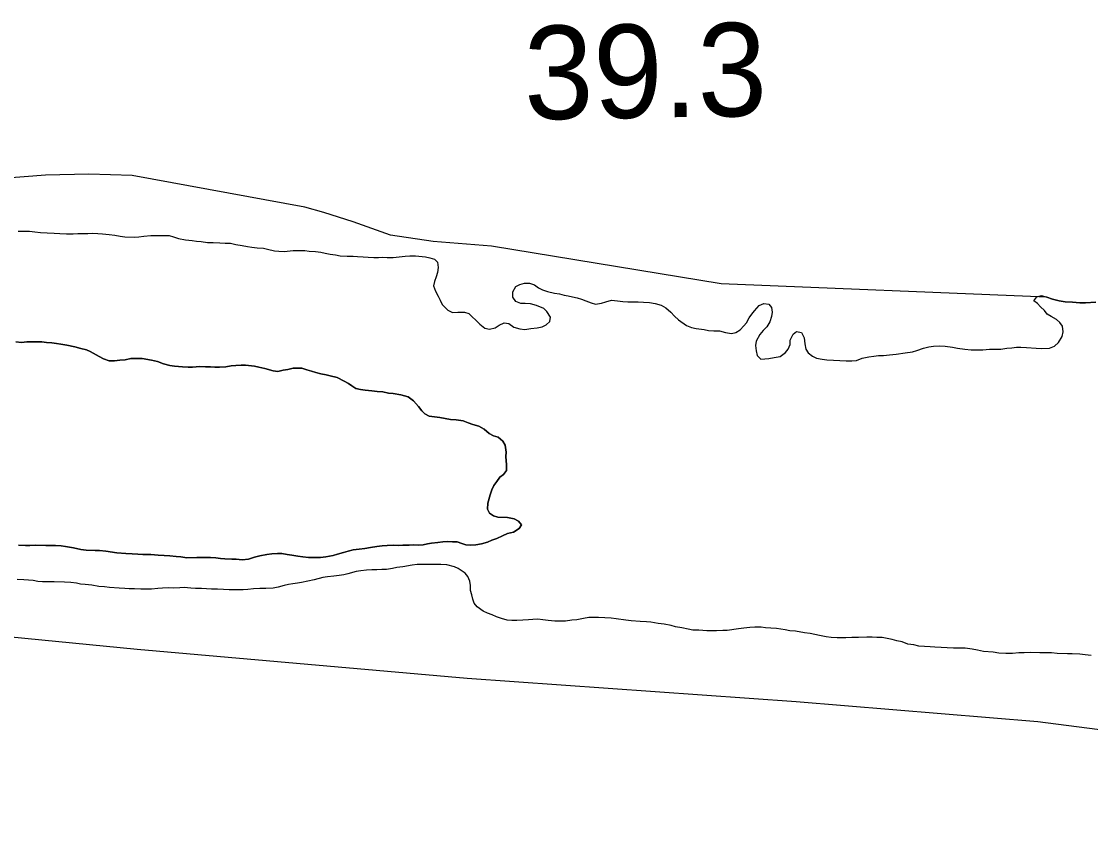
# Model space of a CAD drawing. Extents: x 3219052 to 3256913, y 800770 to 826146.
# Drawn here: x 3230928 to 3231695, y 811180 to 811761 of the extents above; entities that cross this region are included whole.
import ezdxf

# ---------------------------------------------------------------- set-up
doc = ezdxf.new("R2010")
doc.units = 0
for name, color, linetype in [('V-LEVE-TOET', 7, 'Continuous'), ('V-RIVR-RANG', 7, 'Continuous'), ('V-SITE-VEGE', 7, 'Continuous'), ('V-TOPO-SHOR', 7, 'Continuous')]:
    doc.layers.add(name, color=color, linetype=linetype)

msp = doc.modelspace()

# ---------------------------------------------------------------- linework, layer by layer
at = {"layer": 'V-LEVE-TOET'}
msp.add_lwpolyline([(3233168.71, 811179.56), (3232928.45, 811181.52), (3232726.75, 811183.35), (3232448.33, 811182.18), (3232199.98, 811191.47), (3232105.65, 811201.7), (3231932.02, 811222.94), (3231729.58, 811248.93), (3231657.36, 811258.48), (3231483.91, 811272.61), (3231247.96, 811289.57), (3231011, 811310.39), (3230861.9, 811324.85), (3230746.47, 811335.96), (3230650.89, 811334.23), (3230506.19, 811328.79), (3230333.47, 811321.2), (3230135.17, 811308.02), (3229915.78, 811296.31), (3229853.28, 811297.11), (3229792.43, 811304.81), (3229699.76, 811327.82)], dxfattribs=at)
at = {"layer": 'V-SITE-VEGE'}
for points in [[(3231698.97, 811559.7), (3231691.55, 811559.22), (3231687.59, 811559.23), (3231682.31, 811559.58), (3231677.04, 811559.76), (3231672.75, 811560.6), (3231667.97, 811561.77), (3231663.85, 811563.1), (3231430.16, 811572.8), (3231265.4, 811599.84), (3231223.42, 811603.1), (3231192.92, 811607.67), (3231166.03, 811617.22), (3231145.04, 811624.02), (3231131.46, 811627.81), (3231007.55, 811650.52), (3230976.53, 811651.36), (3230945.27, 811650.66), (3230914.62, 811648.4)], [(3230924.09, 811531.08), (3230928.05, 811530.73), (3230931.84, 811531.05), (3230935.14, 811531.04), (3230938.93, 811531.03), (3230942.73, 811531.02), (3230946.02, 811530.68), (3230949.81, 811530.34), (3230953.28, 811530), (3230956.41, 811529.49), (3230960.53, 811528.65), (3230966.3, 811527.48), (3230970.75, 811526.32), (3230974.7, 811525.31), (3230977.5, 811524.15), (3230983.92, 811520.5), (3230986.89, 811519.01), (3230991, 811517.51), (3230994.8, 811517.5), (3230998.76, 811517.98), (3231002.39, 811518.3), (3231006.68, 811519.11), (3231011.13, 811519.26), (3231014.76, 811519.09), (3231021.35, 811517.91), (3231025.64, 811516.91), (3231030.08, 811515.25), (3231034.53, 811514.08), (3231037.83, 811513.58), (3231043.6, 811513.06), (3231047.72, 811513.05), (3231050.86, 811512.87), (3231056.14, 811513.35), (3231060.26, 811513.18), (3231063.72, 811513.17), (3231066.85, 811512.99), (3231070.15, 811512.82), (3231074.77, 811513.13), (3231078.57, 811513.94), (3231081.86, 811514.1), (3231085.83, 811514.42), (3231088.96, 811514.41), (3231095.39, 811513.56), (3231098.35, 811512.89), (3231102.8, 811511.89), (3231108.74, 811510.39), (3231112.03, 811509.88), (3231115.99, 811510.7), (3231119.13, 811511.18), (3231123.09, 811512.32), (3231129.35, 811512.14), (3231132.98, 811511.14), (3231136.11, 811510.14), (3231139.41, 811509.14), (3231143.03, 811508.14), (3231146.66, 811507.47), (3231149.62, 811506.8), (3231154.57, 811505.63), (3231159.67, 811502.97), (3231162.8, 811501.32), (3231165.27, 811499.49), (3231168.07, 811497.67), (3231171.36, 811496.84), (3231174.83, 811496.33), (3231179.61, 811495.99), (3231183.4, 811495.48), (3231187.52, 811495.14), (3231191.48, 811494.3), (3231194.94, 811493.96), (3231200.38, 811493.12), (3231205.49, 811491.62), (3231209.43, 811488.8), (3231213.05, 811484.67), (3231215.35, 811481.69), (3231217.65, 811479.54), (3231220.62, 811477.88), (3231224.57, 811477.21), (3231228.36, 811476.71), (3231232.16, 811476.2), (3231235.95, 811475.36), (3231240.07, 811475.19), (3231245.01, 811474.51), (3231248.64, 811473.01), (3231251.93, 811471.69), (3231256.38, 811470.52), (3231260.17, 811468.53), (3231263.79, 811465.38), (3231266.91, 811463.56), (3231270.21, 811462.72), (3231273.5, 811459.91), (3231275.14, 811456.94), (3231275.95, 811451.98), (3231275.77, 811448.85), (3231276.25, 811442.75), (3231276.07, 811438.79), (3231274.08, 811435.99), (3231271.44, 811434.02), (3231269.12, 811430.9), (3231266.97, 811428.1), (3231265.64, 811424.97), (3231264.31, 811421.35)], [(3231264.31, 811421.35), (3231262.64, 811415.41), (3231262.46, 811410.96), (3231263.94, 811408.15), (3231266.9, 811406.17), (3231270.03, 811405.17), (3231276.79, 811404.98), (3231281.74, 811404.14), (3231284.7, 811402.48), (3231287, 811399.67), (3231285.18, 811397.04), (3231281.21, 811394.58), (3231276.92, 811393.44), (3231273.29, 811391.8), (3231269.33, 811390), (3231265.7, 811388.69), (3231262.56, 811387.38), (3231258.1, 811386.07), (3231254.14, 811385.43), (3231250.35, 811385.11), (3231247.05, 811385.45), (3231244.08, 811386.28), (3231240.79, 811387.45), (3231237.49, 811387.62), (3231234.03, 811387.8), (3231230.4, 811387.64), (3231226.93, 811387.16), (3231222.31, 811386.51), (3231219.34, 811386.03), (3231216.37, 811385.38), (3231212.91, 811385.22), (3231209.45, 811385.4), (3231206.31, 811385.24), (3231201.7, 811385.09), (3231198.4, 811384.94), (3231194.77, 811385.11), (3231190.48, 811384.96), (3231186.85, 811384.64), (3231183.06, 811384.16), (3231178.6, 811383.51), (3231174.48, 811382.7), (3231170.35, 811382.22), (3231166.23, 811381.74), (3231162.6, 811380.93), (3231159.13, 811379.95), (3231154.84, 811378.81), (3231151.87, 811377.66), (3231146.42, 811376.69), (3231142.79, 811376.37), (3231137.84, 811376.22), (3231134.05, 811376.4), (3231129.93, 811376.74), (3231126.47, 811377.24), (3231122.18, 811377.92), (3231118.72, 811378.59), (3231114.93, 811379.09), (3231111.8, 811379.27), (3231107.67, 811378.95), (3231104.21, 811378.47), (3231099.09, 811377.49), (3231095.29, 811376.51), (3231091, 811375.21), (3231086.55, 811374.56), (3231082.1, 811375.07), (3231078.97, 811375.24), (3231074.02, 811375.43), (3231070.89, 811375.6), (3231067.59, 811376.1), (3231063.79, 811376.28), (3231058.85, 811376.3), (3231053.9, 811376.31), (3231046.81, 811376), (3231042.36, 811376.68), (3231039.06, 811377.02), (3231034.61, 811377.53), (3231030.49, 811377.7), (3231026.2, 811378.05), (3231020.92, 811378.39), (3231015.15, 811378.58), (3231011.52, 811378.75), (3231007.56, 811378.93), (3231002.95, 811379.27), (3230996.52, 811379.62), (3230988.61, 811380.97), (3230984.15, 811381.31), (3230980.86, 811381.32), (3230974.42, 811381.5), (3230970.8, 811382.01), (3230965.52, 811383.18), (3230959.75, 811384.19), (3230956.46, 811384.69), (3230952.5, 811385.04), (3230945.57, 811384.89), (3230937.82, 811385.08), (3230934.2, 811384.93), (3230931.06, 811384.94), (3230925.95, 811385.28)]]:
    msp.add_lwpolyline(points, dxfattribs=at)
at = {"layer": 'V-TOPO-SHOR'}
for points in [[(3230925.65, 811610.56), (3230929.28, 811610.55), (3230933.9, 811610.54), (3230937.69, 811610.2), (3230941.81, 811609.52), (3230946.43, 811609.34), (3230951.54, 811609.16), (3230955.5, 811608.82), (3230960.45, 811608.64), (3230965.23, 811608.63), (3230968.53, 811608.78), (3230971.99, 811608.94), (3230975.78, 811608.92), (3230979.08, 811609.08), (3230982.88, 811608.9), (3230986.34, 811608.56), (3230990.96, 811608.22), (3230995.08, 811607.71), (3230998.87, 811607.04), (3231002.16, 811606.53)], [(3231002.16, 811606.53), (3231009.09, 811606.18), (3231012.22, 811606.5), (3231015.85, 811606.99), (3231020.97, 811607.46), (3231025.09, 811607.45), (3231029.38, 811607.44), (3231034, 811607.43), (3231037.13, 811606.59), (3231040.75, 811605.26), (3231045.7, 811604.26), (3231050.48, 811603.75), (3231053.61, 811603.41), (3231057.07, 811603.07), (3231061.69, 811602.39), (3231065.64, 811602.38), (3231070.43, 811602.2), (3231074.22, 811602.02), (3231078.01, 811601.85), (3231081.97, 811601.01), (3231086.42, 811600.34), (3231090.37, 811599.5), (3231093.5, 811599), (3231097.3, 811598.66), (3231101.75, 811598.31), (3231104.72, 811597.64), (3231109.66, 811596.47), (3231112.79, 811596.13), (3231116.59, 811595.96), (3231123.02, 811596.76), (3231127.47, 811596.75), (3231131.43, 811596.57), (3231134.56, 811596.23), (3231139.18, 811595.89), (3231142.97, 811595.38), (3231145.94, 811594.88), (3231149.73, 811594.04), (3231153.36, 811593.54), (3231156.82, 811592.86), (3231161.93, 811592.69), (3231166.05, 811592.67), (3231169.19, 811592.33), (3231173.31, 811592.15), (3231176.77, 811591.98), (3231181.06, 811591.63), (3231184.35, 811591.63), (3231187.49, 811591.78), (3231190.62, 811591.6), (3231194.91, 811591.76), (3231199.2, 811592.07), (3231203.32, 811592.72), (3231206.79, 811592.88), (3231210.75, 811592.86), (3231218, 811592.02), (3231221.13, 811591.51), (3231224.59, 811590.35), (3231226.73, 811588.2), (3231227.21, 811584.4), (3231226.71, 811580.94), (3231225.71, 811577.81), (3231224.38, 811574.52), (3231223.87, 811571.22), (3231225.18, 811567.42), (3231227.15, 811563.79), (3231228.62, 811560.98), (3231229.93, 811558.01), (3231234.04, 811553.87), (3231237.34, 811552.21), (3231241.29, 811552.36), (3231245.91, 811552.35), (3231249.04, 811551.35), (3231251.67, 811548.87), (3231253.98, 811546.88), (3231256.94, 811543.91), (3231260.56, 811540.93), (3231264.02, 811540.26), (3231267.98, 811541.23), (3231270.79, 811543.2), (3231274.58, 811544.84), (3231277.88, 811544.17), (3231281.5, 811541.69), (3231285.62, 811540.35), (3231289.25, 811540.01), (3231293.7, 811540.66), (3231298.16, 811541.14), (3231301.79, 811541.95), (3231304.6, 811543.43), (3231307.24, 811545.73), (3231307.75, 811548.86), (3231305.12, 811552.99), (3231302.82, 811555.14), (3231297.71, 811557.3), (3231293.43, 811558.31), (3231289.64, 811558.65), (3231286.5, 811558.66), (3231282.88, 811559.99), (3231280.74, 811563.13), (3231280.76, 811566.92), (3231282.91, 811570.87), (3231285.72, 811572.35), (3231289.02, 811573.16)], [(3231289.02, 811573.16), (3231292.65, 811573.15), (3231296.27, 811571.99), (3231299.07, 811570), (3231301.87, 811568.34), (3231305.5, 811567.34), (3231310.6, 811566), (3231314.23, 811565.5), (3231317.52, 811564.66), (3231320.49, 811564.16), (3231323.62, 811563.49), (3231326.76, 811562.66), (3231329.89, 811561.82), (3231333.02, 811560.49), (3231336.97, 811559.16), (3231340.1, 811558.16), (3231344.23, 811558.81), (3231347.36, 811559.95), (3231351.49, 811560.93), (3231355.78, 811560.59), (3231359.73, 811560.08), (3231363.19, 811559.74), (3231367.32, 811559.73), (3231370.62, 811559.72), (3231374.57, 811559.71), (3231378.86, 811559.36), (3231382.82, 811558.69), (3231387.1, 811557.52), (3231390.39, 811555.53), (3231394.01, 811552.39), (3231396.64, 811549.58), (3231399.6, 811546.93), (3231405.2, 811542.95), (3231408.98, 811541.46), (3231412.28, 811540.62), (3231417.89, 811539.95), (3231421.02, 811539.28), (3231424.98, 811539.1), (3231428.93, 811538.92), (3231433.22, 811537.92), (3231437.5, 811537.08), (3231440.8, 811537.73), (3231443.78, 811539.7), (3231446.43, 811542.5), (3231448.41, 811544.8), (3231450.4, 811548.42), (3231452.22, 811550.89), (3231454.04, 811553.36), (3231457.35, 811557.14), (3231460.82, 811558.61), (3231464.29, 811558.27), (3231466.42, 811555.79), (3231466.74, 811552.49), (3231466.4, 811549.36), (3231465.07, 811545.41), (3231462.92, 811541.95), (3231460.27, 811539.32), (3231457.95, 811536.36), (3231455.3, 811531.58), (3231454.79, 811528.45), (3231455.28, 811524.66), (3231456.09, 811521.36), (3231458.72, 811518.71), (3231464.33, 811519.19), (3231468.29, 811519.83), (3231472.58, 811520.48), (3231476.38, 811523.44), (3231478.37, 811525.74), (3231479.7, 811529.2), (3231479.71, 811532.33), (3231481.86, 811536.61), (3231484.18, 811538.59), (3231487.8, 811537.75), (3231489.77, 811533.95), (3231490.25, 811529.66), (3231490.9, 811525.87), (3231492.71, 811523.22), (3231495.67, 811520.74), (3231498.63, 811519.41), (3231502.75, 811518.58), (3231506.05, 811518.24), (3231510.83, 811517.89), (3231515.28, 811517.71), (3231519.9, 811517.37), (3231524.02, 811517.52), (3231527.33, 811517.84), (3231531.29, 811519.31), (3231536.07, 811520.29), (3231539.7, 811520.94), (3231543.17, 811521.26), (3231546.79, 811521.24), (3231550.92, 811521.73), (3231555.87, 811522.37), (3231562.14, 811523.17), (3231567.42, 811523.98), (3231570.56, 811524.96), (3231575.34, 811526.6), (3231579.14, 811527.58), (3231582.6, 811528.06), (3231586.56, 811528.21), (3231591.02, 811528.03)], [(3231591.02, 811528.03), (3231596.12, 811527.36), (3231599.75, 811526.69), (3231605.03, 811525.85), (3231609.64, 811525.5), (3231613.77, 811525.49), (3231618.05, 811525.48), (3231622.67, 811525.79), (3231627.29, 811525.78), (3231630.92, 811525.77), (3231635.21, 811526.58), (3231638.67, 811526.9), (3231642.14, 811527.22), (3231645.27, 811527.37), (3231649.23, 811527.03), (3231656.15, 811526.51), (3231659.78, 811526.34), (3231665.72, 811526.65), (3231669.35, 811528.12), (3231672.16, 811530.75), (3231674.81, 811535.03), (3231675.65, 811538.33), (3231675.17, 811542.45), (3231673.2, 811544.93), (3231670.9, 811547.25), (3231667.11, 811549.24), (3231664.14, 811550.9), (3231662.17, 811553.71), (3231659.38, 811556.35), (3231657.08, 811558.67), (3231654.61, 811560.66), (3231656.76, 811563.45), (3231660.06, 811564.27), (3231663.85, 811563.1), (3231667.97, 811561.77), (3231672.75, 811560.6), (3231677.04, 811559.76), (3231682.31, 811559.58), (3231687.59, 811559.23), (3231691.55, 811559.22), (3231698.97, 811559.7)], [(3230966.3, 811527.48), (3230960.53, 811528.65), (3230956.41, 811529.49), (3230953.28, 811530), (3230949.81, 811530.34), (3230946.02, 811530.68), (3230942.73, 811531.02), (3230938.93, 811531.03), (3230935.14, 811531.04), (3230931.84, 811531.05), (3230928.05, 811530.73), (3230924.09, 811531.08)], [(3231281.21, 811394.58), (3231285.18, 811397.04), (3231287, 811399.67), (3231284.7, 811402.48), (3231281.74, 811404.14), (3231276.79, 811404.98), (3231270.03, 811405.17), (3231266.9, 811406.17), (3231263.94, 811408.15), (3231262.46, 811410.96), (3231262.64, 811415.41), (3231264.31, 811421.35), (3231265.64, 811424.97), (3231266.97, 811428.1), (3231269.12, 811430.9), (3231271.44, 811434.02), (3231274.08, 811435.99), (3231276.07, 811438.79), (3231276.25, 811442.75), (3231275.77, 811448.85), (3231275.95, 811451.98), (3231275.14, 811456.94), (3231273.5, 811459.91), (3231270.21, 811462.72), (3231266.91, 811463.56), (3231263.79, 811465.38), (3231260.17, 811468.53), (3231256.38, 811470.52), (3231251.93, 811471.69), (3231248.64, 811473.01), (3231245.01, 811474.51), (3231240.07, 811475.19), (3231235.95, 811475.36), (3231232.16, 811476.2), (3231228.36, 811476.71), (3231224.57, 811477.21), (3231220.62, 811477.88), (3231217.65, 811479.54), (3231215.35, 811481.69), (3231213.05, 811484.67), (3231209.43, 811488.8), (3231205.49, 811491.62), (3231200.38, 811493.12), (3231194.94, 811493.96), (3231191.48, 811494.3), (3231187.52, 811495.14), (3231183.4, 811495.48), (3231179.61, 811495.99), (3231174.83, 811496.33), (3231171.36, 811496.84), (3231168.07, 811497.67), (3231165.27, 811499.49), (3231162.8, 811501.32), (3231159.67, 811502.97), (3231154.57, 811505.63), (3231149.62, 811506.8), (3231146.66, 811507.47), (3231143.03, 811508.14), (3231139.41, 811509.14), (3231136.11, 811510.14), (3231132.98, 811511.14), (3231129.35, 811512.14), (3231123.09, 811512.32), (3231119.13, 811511.18), (3231115.99, 811510.7), (3231112.03, 811509.88), (3231108.74, 811510.39), (3231102.8, 811511.89), (3231098.35, 811512.89), (3231095.39, 811513.56), (3231088.96, 811514.41), (3231085.83, 811514.42), (3231081.86, 811514.1), (3231078.57, 811513.94), (3231074.77, 811513.13), (3231070.15, 811512.82), (3231066.85, 811512.99), (3231063.72, 811513.17), (3231060.26, 811513.18), (3231056.14, 811513.35), (3231050.86, 811512.87), (3231047.72, 811513.05), (3231043.6, 811513.06), (3231037.83, 811513.58), (3231034.53, 811514.08), (3231030.08, 811515.25), (3231025.64, 811516.91), (3231021.35, 811517.91), (3231014.76, 811519.09), (3231011.13, 811519.26), (3231006.68, 811519.11), (3231002.39, 811518.3), (3230998.76, 811517.98), (3230994.8, 811517.5), (3230991, 811517.51), (3230986.89, 811519.01), (3230983.92, 811520.5), (3230977.5, 811524.15), (3230974.7, 811525.31), (3230970.75, 811526.32), (3230966.3, 811527.48)], [(3230925.95, 811385.28), (3230931.06, 811384.94), (3230934.2, 811384.93), (3230937.82, 811385.08), (3230945.57, 811384.89), (3230952.5, 811385.04), (3230956.46, 811384.69), (3230959.75, 811384.19), (3230965.52, 811383.18), (3230970.8, 811382.01), (3230974.42, 811381.5), (3230980.86, 811381.32), (3230984.15, 811381.31), (3230988.61, 811380.97), (3230996.52, 811379.62), (3231002.95, 811379.27), (3231007.56, 811378.93), (3231011.52, 811378.75), (3231015.15, 811378.58), (3231020.92, 811378.39), (3231026.2, 811378.05), (3231030.49, 811377.7), (3231034.61, 811377.53), (3231039.06, 811377.02), (3231042.36, 811376.68), (3231046.81, 811376), (3231053.9, 811376.31), (3231058.85, 811376.3), (3231063.79, 811376.28), (3231067.59, 811376.1), (3231070.89, 811375.6), (3231074.02, 811375.43), (3231078.96, 811375.24), (3231082.1, 811375.07), (3231086.55, 811374.56), (3231091, 811375.21), (3231095.29, 811376.51), (3231099.09, 811377.49), (3231104.21, 811378.47), (3231107.67, 811378.95), (3231111.8, 811379.27), (3231114.93, 811379.09), (3231118.72, 811378.59), (3231122.18, 811377.92), (3231126.47, 811377.24), (3231129.93, 811376.74), (3231134.05, 811376.4), (3231137.84, 811376.22), (3231142.79, 811376.37), (3231146.42, 811376.69), (3231151.87, 811377.66), (3231154.84, 811378.81), (3231159.13, 811379.95), (3231162.6, 811380.93), (3231166.23, 811381.74), (3231170.35, 811382.22), (3231174.48, 811382.7), (3231178.6, 811383.51), (3231183.06, 811384.16), (3231186.85, 811384.64), (3231190.48, 811384.96), (3231194.77, 811385.11), (3231198.4, 811384.94), (3231201.7, 811385.09), (3231206.31, 811385.24), (3231209.45, 811385.4), (3231212.91, 811385.22), (3231216.37, 811385.38), (3231219.34, 811386.03), (3231222.31, 811386.51), (3231226.93, 811387.16), (3231230.4, 811387.64), (3231234.03, 811387.8), (3231237.49, 811387.62), (3231240.79, 811387.45), (3231244.08, 811386.28), (3231247.05, 811385.45), (3231250.35, 811385.11), (3231254.14, 811385.43), (3231258.1, 811386.07), (3231262.56, 811387.38), (3231265.7, 811388.69), (3231269.33, 811390), (3231273.29, 811391.8), (3231276.92, 811393.44), (3231281.21, 811394.58)], [(3231420.02, 811323.73), (3231414.25, 811324.08), (3231409.96, 811324.26), (3231406.5, 811324.93), (3231401.89, 811325.77), (3231397.44, 811326.6), (3231394.31, 811327.44), (3231389.36, 811328.44), (3231385.08, 811328.95), (3231379.8, 811329.79), (3231376.67, 811330.13), (3231372.05, 811330.47), (3231365.62, 811330.82), (3231361.67, 811331.33), (3231354.74, 811332.34), (3231351.28, 811332.68), (3231346.83, 811333.03), (3231342.05, 811333.21), (3231338.25, 811333.22), (3231335.12, 811333.23), (3231331.33, 811332.42), (3231326.54, 811331.6), (3231323.07, 811331.28), (3231318.46, 811330.64), (3231315.32, 811330.65), (3231310.87, 811330.66), (3231306.09, 811331.01), (3231302.13, 811331.51), (3231298.67, 811332.02), (3231295.04, 811331.87), (3231291.91, 811331.55), (3231287.78, 811331.23), (3231283.66, 811331.08), (3231279.87, 811331.09), (3231276.73, 811331.26), (3231272.61, 811332.43), (3231268.99, 811333.76), (3231265.86, 811335.09), (3231262.4, 811336.42), (3231259.44, 811337.75), (3231255.16, 811340.89), (3231253.02, 811343.54), (3231251.88, 811346.51), (3231251.23, 811349.48), (3231250.41, 811352.62), (3231250.42, 811356.24), (3231249.94, 811359.22), (3231248.46, 811362.68), (3231246.49, 811365.16), (3231241.56, 811368.48), (3231238.75, 811369.64), (3231233.32, 811371.14), (3231229.03, 811371.32), (3231224.91, 811371.33), (3231220.45, 811371.34), (3231216.33, 811371.36), (3231212.04, 811371.21), (3231208.41, 811370.72), (3231201.81, 811369.59), (3231197.36, 811369.11), (3231194.39, 811368.46), (3231189.93, 811367.81), (3231186.8, 811367.66), (3231183, 811367.5), (3231179.54, 811367.35), (3231175.58, 811367.2), (3231171.62, 811366.71), (3231168.32, 811366.23), (3231162.38, 811364.6), (3231159.41, 811363.95), (3231156.11, 811363.3), (3231152.31, 811362.82), (3231147.7, 811362.5), (3231144.4, 811362.01), (3231138.12, 811360.38), (3231133.67, 811359.25), (3231129.05, 811358.44), (3231126.08, 811357.95), (3231122.94, 811357.3), (3231119.64, 811356.98), (3231116.51, 811356.33), (3231112.22, 811355.02), (3231108.75, 811354.21), (3231103.47, 811354.06), (3231099.18, 811354.07), (3231094.57, 811353.92), (3231090.44, 811353.44), (3231087.14, 811353.12), (3231084.01, 811353.13), (3231080.88, 811353.14), (3231077.25, 811353.15), (3231072.96, 811353.33), (3231068.67, 811353.51), (3231064.39, 811353.52), (3231060.92, 811353.86), (3231057.29, 811354.04), (3231053.01, 811354.05), (3231049.54, 811354.39), (3231044.93, 811354.74), (3231041.79, 811354.58), (3231037.5, 811354.26)], [(3231037.5, 811354.26), (3231033.71, 811354.44), (3231029.26, 811354.29), (3231025.96, 811353.97), (3231021.51, 811353.49), (3231017.55, 811353.5), (3231013.75, 811353.51), (3231009.14, 811353.85), (3231005.35, 811353.87), (3231002.21, 811354.04), (3230998.09, 811354.39), (3230991.33, 811354.9), (3230987.7, 811355.24), (3230983.58, 811355.58), (3230978.64, 811356.42), (3230973.85, 811356.93), (3230970.56, 811357.27), (3230967.59, 811357.94), (3230963.47, 811358.29), (3230959.02, 811358.63), (3230951.6, 811358.82), (3230947.47, 811358.83), (3230943.19, 811358.84), (3230939.89, 811359.18), (3230936.59, 811359.69), (3230929.83, 811360.37), (3230925.05, 811360.55)], [(3231695.71, 811305.89), (3231691.43, 811306.4), (3231687.47, 811306.91), (3231682.19, 811307.09), (3231678.73, 811307.27), (3231671.31, 811307.45), (3231667.35, 811307.8), (3231663.4, 811307.81), (3231658.94, 811307.82), (3231652.35, 811308.01), (3231647.73, 811307.85), (3231643.77, 811307.87), (3231639.31, 811307.39), (3231634.37, 811307.4), (3231629.42, 811307.75), (3231625.3, 811308.25), (3231618.38, 811308.94), (3231614.26, 811309.77), (3231610.3, 811310.61), (3231605.36, 811311.29), (3231600.74, 811311.3), (3231596.94, 811311.31), (3231592.33, 811311.49), (3231588.04, 811311.83), (3231583.59, 811311.85), (3231580.29, 811312.19), (3231572.05, 811312.71), (3231568.42, 811313.54), (3231564.13, 811314.21), (3231560.02, 811315.71), (3231556.22, 811316.55), (3231552.93, 811317.38), (3231545.68, 811318.89), (3231541.88, 811318.9), (3231538.59, 811319.08), (3231534.63, 811319.09), (3231528.86, 811318.94), (3231524.07, 811318.79), (3231519.62, 811318.64), (3231513.52, 811318.66), (3231509.23, 811318.84), (3231505.6, 811319.34), (3231500.82, 811320.35), (3231494.06, 811321.69), (3231490.11, 811322.2), (3231483.52, 811323.37), (3231479.4, 811323.71), (3231476.1, 811324.38), (3231470, 811325.39), (3231465.88, 811325.57), (3231461.92, 811325.91), (3231458.79, 811326.25), (3231454.34, 811326.26), (3231450.87, 811326.11), (3231446.42, 811325.63), (3231442.62, 811325.14), (3231434.54, 811323.85), (3231431.41, 811324.02), (3231426.95, 811323.71), (3231423.82, 811323.72), (3231420.02, 811323.73)]]:
    msp.add_lwpolyline(points, dxfattribs=at)

# ---------------------------------------------------------------- texts
at = {"layer": 'V-RIVR-RANG'}
msp.add_text('39.3', height=67, rotation=0.88833, dxfattribs=at).set_placement((3231289.09, 811690.7))

doc.saveas('drawing.dxf')
